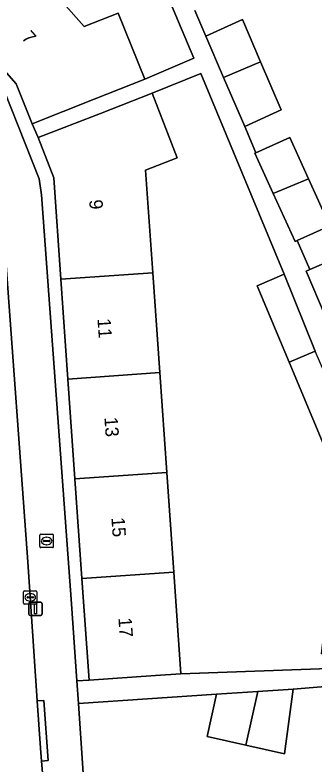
# Model space of a CAD drawing. Extents: x 162172 to 163187, y 382874 to 383685.
# Drawn here: x 162722.7 to 162745.1, y 383183.2 to 383239.4 of the extents above; entities that cross this region are included whole.
import ezdxf

# ---------------------------------------------------------------- set-up
doc = ezdxf.new("R2010")
doc.units = 0
for name, color, linetype in [('IMGEO_Brandkraan', 7, 'Continuous'), ('IMGEO_Erf', 7, 'Continuous'), ('IMGEO_Kolk', 7, 'Continuous'), ('IMGEO_Lichtmast', 7, 'Continuous'), ('IMGEO_Pand', 7, 'Continuous'), ('IMGEO_Pand_nummerreeks', 7, 'Continuous'), ('IMGEO_Rijbaan_lokaal_open', 7, 'Continuous'), ('IMGEO_Voetpad_open', 7, 'Continuous')]:
    doc.layers.add(name, color=color, linetype=linetype)

msp = doc.modelspace()

# ---------------------------------------------------------------- linework, layer by layer
at = {"layer": 'IMGEO_Brandkraan'}
for p, q in [((162724.578, 383199.491), (162724.578, 383200.343)), ((162724.653, 383200.417), (162725.505, 383200.417)), ((162724.837, 383199.911), (162724.837, 383199.923)), ((162725.275, 383199.874), (162724.877, 383199.874)), ((162724.88, 383199.96), (162725.278, 383199.96)), ((162725.066, 383200.197), (162725.091, 383200.197)), ((162725.321, 383199.923), (162725.321, 383199.911)), ((162725.579, 383200.343), (162725.579, 383199.491)), ((162725.505, 383199.417), (162724.653, 383199.417)), ((162725.089, 383199.637), (162725.064, 383199.637))]:
    msp.add_line(p, q, dxfattribs=at)
for points in [[(162724.578, 383199.491), (162724.578, 383200.343)], [(162724.653, 383200.417), (162725.505, 383200.417)], [(162725.579, 383200.343), (162725.579, 383199.491)], [(162725.505, 383199.417), (162724.653, 383199.417)]]:
    msp.add_lwpolyline(points, dxfattribs=at)
for centre, radius, start, end in [((162724.655, 383200.341), 0.0765, 91.552, 178.448), ((162724.655, 383200.341), 0.0765, 91.552, 178.448), ((162724.877, 383199.92), 0.0403, 85.8775, 175.7526), ((162724.874, 383199.91), 0.0366, 178.938, 274.7102), ((162725.278, 383199.917), 0.043, 264.8664, 352.4533), ((162725.282, 383199.922), 0.0386, 1.7309, 96.639), ((162725.503, 383200.341), 0.0765, 1.552, 88.448), ((162725.503, 383200.341), 0.0765, 1.552, 88.448), ((162724.655, 383199.493), 0.0765, 181.552, 268.448), ((162724.655, 383199.493), 0.0765, 181.552, 268.448), ((162725.503, 383199.493), 0.0765, 271.552, 358.448), ((162725.503, 383199.493), 0.0765, 271.552, 358.448)]:
    msp.add_arc(centre, radius, start, end, dxfattribs=at)
for centre, major_axis, ratio, start_param, end_param in [((162725.065, 383199.917), (-0.387, 0.002), 0.722429, 4.712389, 7.853982), ((162725.09, 383199.917), (-0.39, 0.002), 0.717154, 1.570796, 4.712389)]:
    msp.add_ellipse(centre, major_axis=major_axis, ratio=ratio, start_param=start_param, end_param=end_param, dxfattribs=at)
at = {"layer": 'IMGEO_Erf'}
for points in [[(162727.199, 383204.58), (162726.676, 383212.062), (162726.153, 383219.543), (162725.62, 383227.164), (162724.451, 383230.18), (162724.004, 383231.193), (162722.801, 383234.212), (162717.776, 383239.899), (162712.863, 383245.459), (162708.85, 383250), (162707.95, 383251.019), (162702.924, 383256.706), (162702.201, 383256.07), (162707.542, 383250), (162721.894, 383233.691), (162724.508, 383227.08), (162724.683, 383225.868), (162726.951, 383195.201), (162727.343, 383189.418), (162728.254, 383189.48), (162727.722, 383197.098)], [(162743.256, 383213.329), (162740.862, 383219.054), (162742.888, 383219.93), (162736.628, 383234.985), (162732.993, 383233.492), (162734.87, 383228.651), (162732.498, 383227.731), (162733.037, 383220.025), (162733.56, 383212.544), (162734.082, 383205.062), (162734.605, 383197.58), (162735.138, 383189.961), (162746.932, 383190.372), (162747.44, 383191.232), (162745.678, 383191.442), (162746.483, 383198.435), (162747.203, 383204.474), (162749.46, 383204.166), (162749.45, 383204.882), (162747.881, 383207.989), (162745.855, 383207.114)]]:
    msp.add_lwpolyline(points, close=True, dxfattribs=at)
for points in [[(162722.771, 383244.312), (162727.901, 383238.496), (162730.45, 383239.512), (162732.427, 383234.55), (162736.101, 383236.116), (162730.649, 383249.135)], [(162736.186, 383239.708), (162737.014, 383237.781), (162739.75, 383239.026), (162741.112, 383235.855), (162742.662, 383232.245), (162739.925, 383231.001), (162740.768, 383229.038), (162743.301, 383230.189), (162744.712, 383227.084), (162746.313, 383223.562), (162743.868, 383222.451), (162744.803, 383220.277), (162747.375, 383221.382)], [(162747.483, 383189.117), (162743.559, 383188.807), (162742.906, 383183.964), (162740.016, 383184.611), (162737.106, 383185.262), (162737.819, 383188.434), (162727.457, 383187.732), (162728.442, 383173.18)]]:
    msp.add_lwpolyline(points, dxfattribs=at)
at = {"layer": 'IMGEO_Kolk'}
for p, q in [((162723.347, 383195.26), (162723.347, 383196.112)), ((162723.422, 383196.186), (162724.274, 383196.186)), ((162723.835, 383195.966), (162723.86, 383195.966)), ((162724.348, 383196.112), (162724.348, 383195.26)), ((162723.606, 383195.68), (162723.606, 383195.692)), ((162724.044, 383195.643), (162723.646, 383195.643)), ((162723.649, 383195.729), (162724.047, 383195.729)), ((162723.858, 383195.406), (162723.833, 383195.406)), ((162724.09, 383195.692), (162724.09, 383195.68)), ((162724.274, 383195.186), (162723.422, 383195.186))]:
    msp.add_line(p, q, dxfattribs=at)
for points in [[(162723.347, 383195.26), (162723.347, 383196.112)], [(162723.422, 383196.186), (162724.274, 383196.186)], [(162724.348, 383196.112), (162724.348, 383195.26)], [(162724.274, 383195.186), (162723.422, 383195.186)]]:
    msp.add_lwpolyline(points, dxfattribs=at)
for centre, radius, start, end in [((162723.424, 383196.11), 0.0765, 91.552, 178.448), ((162723.424, 383196.11), 0.0765, 91.552, 178.448), ((162724.272, 383196.11), 0.0765, 1.552, 88.448), ((162724.272, 383196.11), 0.0765, 1.552, 88.448), ((162723.646, 383195.689), 0.0403, 85.8775, 175.7526), ((162723.643, 383195.679), 0.0366, 178.938, 274.7102), ((162724.047, 383195.686), 0.043, 264.8664, 352.4533), ((162724.051, 383195.691), 0.0386, 1.7309, 96.639), ((162723.424, 383195.262), 0.0765, 181.552, 268.448), ((162723.424, 383195.262), 0.0765, 181.552, 268.448), ((162724.272, 383195.262), 0.0765, 271.552, 358.448), ((162724.272, 383195.262), 0.0765, 271.552, 358.448)]:
    msp.add_arc(centre, radius, start, end, dxfattribs=at)
for centre, major_axis, ratio, start_param, end_param in [((162723.834, 383195.686), (-0.387, 0.002), 0.722429, 4.712389, 7.853982), ((162723.859, 383195.686), (-0.39, 0.002), 0.717154, 1.570796, 4.712389)]:
    msp.add_ellipse(centre, major_axis=major_axis, ratio=ratio, start_param=start_param, end_param=end_param, dxfattribs=at)
at = {"layer": 'IMGEO_Lichtmast'}
for p, q in [((162723.742, 383194.43), (162723.742, 383195.23)), ((162723.742, 383195.23), (162723.742, 383194.43)), ((162723.842, 383195.33), (162724.632, 383195.33)), ((162724.632, 383195.33), (162723.842, 383195.33)), ((162724.732, 383195.23), (162724.732, 383194.43)), ((162724.732, 383194.43), (162724.732, 383195.23)), ((162724.632, 383194.33), (162723.842, 383194.33)), ((162723.842, 383194.33), (162724.632, 383194.33))]:
    msp.add_line(p, q, dxfattribs=at)
msp.add_lwpolyline([(162724.162, 383195.205), (162724.312, 383195.205), (162724.312, 383194.455), (162724.162, 383194.455), (162724.162, 383195.205)], dxfattribs=at)
for centre, start, end in [((162723.842, 383195.23), 90, 180), ((162723.842, 383195.23), 90, 180), ((162724.632, 383195.23), 0, 90), ((162724.632, 383195.23), 360, 90), ((162723.842, 383194.43), 180, 270), ((162723.842, 383194.43), 180, 270), ((162724.632, 383194.43), 270, 0), ((162724.632, 383194.43), 270, 0)]:
    msp.add_arc(centre, 0.1, start, end, dxfattribs=at)
at = {"layer": 'IMGEO_Pand'}
for points in [[(162717.776, 383239.899), (162722.801, 383234.212), (162724.004, 383231.193), (162728.649, 383233.044), (162732.427, 383234.55), (162730.45, 383239.512), (162727.901, 383238.496), (162722.771, 383244.312)], [(162738.343, 383234.686), (162741.112, 383235.855), (162739.75, 383239.026), (162737.014, 383237.781)], [(162741.112, 383235.855), (162738.343, 383234.686), (162739.925, 383231.001), (162742.662, 383232.245)], [(162733.037, 383220.025), (162732.498, 383227.731), (162734.87, 383228.651), (162732.993, 383233.492), (162729.113, 383231.988), (162724.451, 383230.18), (162725.62, 383227.164), (162726.153, 383219.543)], [(162743.301, 383230.189), (162740.768, 383229.038), (162740.693, 383229.004), (162742.072, 383225.97), (162744.712, 383227.084)], [(162744.712, 383227.084), (162742.072, 383225.97), (162743.705, 383222.377), (162743.868, 383222.451), (162746.313, 383223.562)], [(162744.803, 383220.277), (162744.527, 383220.158), (162745.968, 383216.805), (162748.816, 383218.028), (162747.375, 383221.382)], [(162733.037, 383220.025), (162726.153, 383219.543), (162726.676, 383212.062), (162733.56, 383212.544)], [(162742.888, 383219.93), (162740.862, 383219.054), (162743.256, 383213.329), (162745.219, 383214.146)], [(162745.219, 383214.146), (162743.256, 383213.329), (162745.855, 383207.114), (162747.881, 383207.989)], [(162734.082, 383205.062), (162733.56, 383212.544), (162726.676, 383212.062), (162727.199, 383204.58)], [(162727.722, 383197.098), (162734.605, 383197.58), (162734.082, 383205.062), (162727.199, 383204.58)], [(162727.722, 383197.098), (162728.254, 383189.48), (162733.242, 383189.829), (162735.138, 383189.961), (162734.605, 383197.58)], [(162740.016, 383184.611), (162742.906, 383183.964), (162743.559, 383188.807), (162740.904, 383188.634)], [(162740.016, 383184.611), (162740.904, 383188.634), (162737.819, 383188.434), (162737.106, 383185.262)]]:
    msp.add_lwpolyline(points, close=True, dxfattribs=at)
at = {"layer": 'IMGEO_Rijbaan_lokaal_open'}
msp.add_lwpolyline([(162720.332, 383171.339), (162719.685, 383168.388), (162717.621, 383158.967), (162716.16, 383152.285), (162715.139, 383147.923), (162721.042, 383146.61), (162724.159, 383160.942), (162725.521, 383167.025), (162725.709, 383167.926), (162725.753, 383169.405), (162725.756, 383169.512), (162725.711, 383170.959), (162725.556, 383173.167), (162724.694, 383183.415), (162724.622, 383184.384), (162724.379, 383187.917), (162723.663, 383198.352), (162721.935, 383221.945)], dxfattribs=at)
at = {"layer": 'IMGEO_Voetpad_open'}
for points in [[(162724.683, 383225.868), (162724.508, 383227.08), (162721.894, 383233.691), (162707.542, 383250), (162702.201, 383256.07), (162699.476, 383259.167), (162697.939, 383256.199), (162698.395, 383255.671), (162700.253, 383253.528), (162703.606, 383250), (162709.168, 383243.653), (162716.95, 383234.725)], [(162730.649, 383249.135), (162736.101, 383236.116), (162732.427, 383234.55), (162728.649, 383233.044), (162724.004, 383231.193), (162724.451, 383230.18), (162729.113, 383231.988), (162732.993, 383233.492), (162736.628, 383234.985), (162742.888, 383219.93), (162745.219, 383214.146)], [(162745.968, 383216.805), (162744.527, 383220.158), (162744.803, 383220.277), (162743.868, 383222.451), (162743.705, 383222.377), (162742.072, 383225.97), (162740.693, 383229.004), (162740.768, 383229.038), (162739.925, 383231.001), (162738.343, 383234.686), (162737.014, 383237.781), (162736.186, 383239.708)], [(162721.935, 383221.945), (162723.663, 383198.352), (162724.379, 383187.917), (162724.877, 383187.961), (162725.192, 383183.459), (162724.694, 383183.415), (162725.556, 383173.167), (162728.442, 383173.18), (162727.457, 383187.732), (162727.343, 383189.418), (162726.951, 383195.201), (162724.683, 383225.868)], [(162746.932, 383190.372), (162735.138, 383189.961), (162733.242, 383189.829), (162728.254, 383189.48), (162727.343, 383189.418), (162727.457, 383187.732), (162737.819, 383188.434), (162740.904, 383188.634), (162743.559, 383188.807), (162747.483, 383189.117)]]:
    msp.add_lwpolyline(points, dxfattribs=at)
msp.add_lwpolyline([(162724.694, 383183.415), (162725.192, 383183.459), (162724.877, 383187.961), (162724.379, 383187.917), (162724.622, 383184.384)], close=True, dxfattribs=at)

# ---------------------------------------------------------------- texts
at = {"layer": 'IMGEO_Pand_nummerreeks'}
for s, rotation, p in [('7', 311.4788, (162723.136, 383237.636)), ('9', 273.9947, (162728.263, 383225.493)), ('11', 273.9996, (162728.885, 383216.58)), ('13', 273.9996, (162729.403, 383209.179)), ('15', 273.9996, (162729.929, 383201.663)), ('17', 273.9996, (162730.454, 383194.147))]:
    msp.add_text(s, height=1, rotation=rotation, dxfattribs=at).set_placement(p)

doc.saveas('drawing.dxf')
